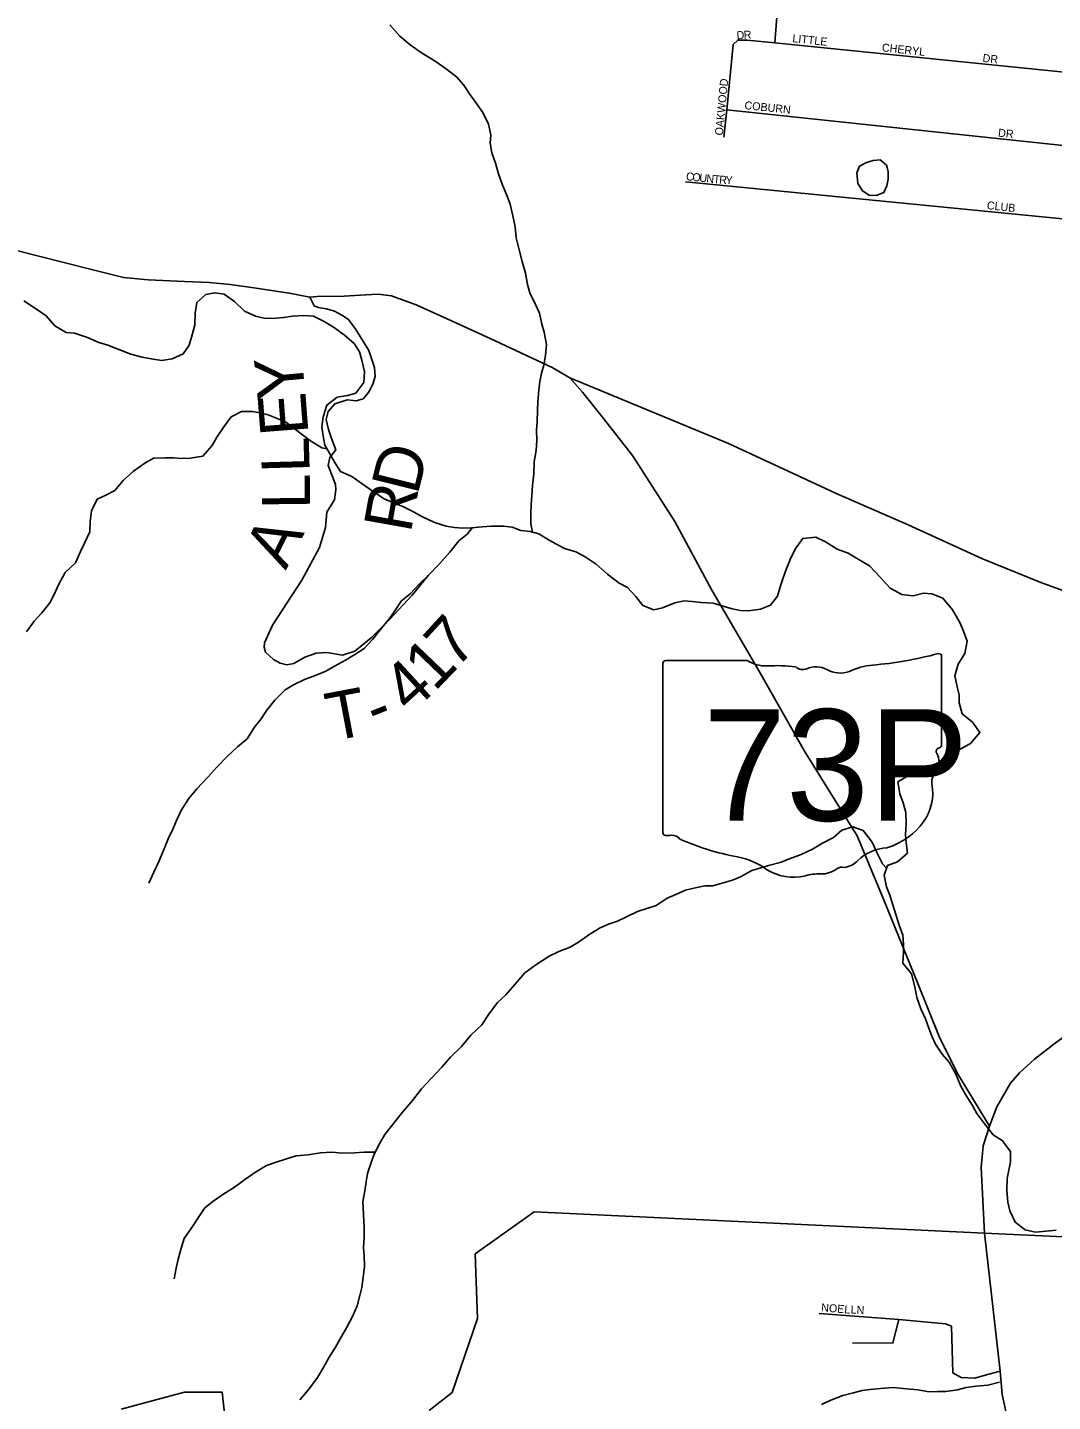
# Model space of a CAD drawing. Extents: x 1624196 to 2029251, y 146837 to 440034.
# Drawn here: x 1815793 to 1822196, y 288051 to 296635 of the extents above; entities that cross this region are included whole.
import ezdxf

# ---------------------------------------------------------------- set-up
doc = ezdxf.new("R2010")
doc.units = 0
for name, color, linetype in [('GM_P_State_Alignment', 7, 'Continuous'), ('GM_P_State_Location', 7, 'Continuous'), ('GM_P_State_Shield', 7, 'Continuous'), ('GM_X_Minor_Lake', 7, 'Continuous'), ('GM_X_Minor_River', 7, 'Continuous'), ('GM_X_State_Route', 7, 'Continuous'), ('GM_X_Township', 7, 'Continuous'), ('GM_X_Township_Road', 7, 'Continuous'), ('GM_X_Township_Road_Text', 7, 'Continuous'), ('GM_X_Township_Subdivision', 7, 'Continuous'), ('GM_X_Township_Subdivision_Text', 7, 'Continuous')]:
    doc.layers.add(name, color=color, linetype=linetype)

msp = doc.modelspace()

# ---------------------------------------------------------------- linework, layer by layer
at = {"layer": 'GM_P_State_Alignment'}
msp.add_lwpolyline([(1819180.6, 294447.1), (1819259.8, 294357.6), (1819391.8, 294192.7), (1819573.3, 293961.7), (1819837.2, 293549.2), (1820068.2, 293120.3), (1820365.1, 292608.9), (1820645.6, 292113.9), (1820975.5, 291586), (1821140.5, 291190), (1821355, 290662.1), (1821486.9, 290332.1), (1821602.4, 290101.1), (1821801, 289771.9)], dxfattribs=at)
at = {"layer": 'GM_P_State_Shield'}
for p, q in [((1821502.7, 292153.2), (1821502.7, 292706)), ((1819762.5, 292661.6), (1819762.5, 291605)), ((1820289.3, 292679.8), (1819779.7, 292679.8)), ((1821502.6, 292153.4), (1821502.7, 292153.2))]:
    msp.add_line(p, q, dxfattribs=at)
for centre, major_axis, start_param, end_param in [((1820882.8, 294120.3), (1845.5, 0), 4.814394, 5.042369), ((1821483.4, 292708.3), (19.4, 0), 6.141152, 7.989035), ((1819782.5, 292663.9), (20.2, 0), 1.712693, 3.28349), ((1820410.7, 292802.4), (195.5, 0), 4.042523, 4.731795), ((1820475.5, 292086.6), (702, 0), 1.404758, 1.657858), ((1820634.9, 292669.3), (56.4, 0), 3.836095, 5.185415), ((1820717.7, 292547.2), (117.3, 0), 0.950623, 2.079405), ((1820869.1, 292714.7), (141.1, 0), 4.081561, 5.145723), ((1821118.2, 292357.1), (371.3, 0), 1.699011, 2.107814), ((1821498.3, 292112.7), (30, 0), 1.883978, 3.671073), ((1821482.1, 292151.1), (20.7, 0), 5.05454, 6.418171), ((1821307.5, 292042.8), (180, 0), 5.934695, 6.695948), ((1821572.1, 291921.9), (130.9, 0), 2.387724, 3.262537), ((1820986.2, 291851.6), (461.6, 0), 5.101752, 6.440018), ((1819782.6, 291602.7), (20.3, 0), 3.00124, 4.508301), ((1819785.7, 291710.8), (155.2, 0), 4.665946, 4.897461), ((1819817.5, 291544), (56, 0), 0.519207, 1.627899), ((1820524.1, 292493.3), (1332.7, 0), 4.195997, 4.488961), ((1821180.9, 291308.3), (252.8, 0), 1.647645, 2.488434), ((1820126.8, 291130.3), (417, 0), 0.823519, 1.323587), ((1820860.6, 291502.6), (149.1, 0), 4.937069, 5.64225), ((1820577.7, 291538.8), (264.6, 0), 4.026481, 4.996735), ((1820730.6, 291173.4), (217.4, 0), 1.495662, 1.94098), ((1820749.9, 291459.6), (141, 0), 4.691044, 5.507374), ((1820877.5, 291357.3), (39.7, 0), 1.147584, 2.315152)]:
    msp.add_ellipse(centre, major_axis=major_axis, ratio=0.8, start_param=start_param, end_param=end_param, dxfattribs=at)
at = {"layer": 'GM_X_Minor_Lake'}
for points in [[(1821162, 295759.7), (1821157.8, 295774.1), (1821119.8, 295808.4), (1821075.6, 295804.6), (1821033.4, 295790.8), (1820989.1, 295768.9), (1820972.8, 295726.8), (1820980.4, 295660.5)], [(1820980.4, 295660.5), (1821008.3, 295614.2), (1821050.3, 295587.9), (1821094.5, 295585.7), (1821142.8, 295603.5), (1821161.1, 295645.6), (1821169.4, 295687.7), (1821169.6, 295733.9), (1821162, 295759.7)]]:
    msp.add_lwpolyline(points, dxfattribs=at)
at = {"layer": 'GM_X_Minor_River'}
for points in [[(1818948.2, 293481.8), (1818936.5, 293533.7), (1818936.9, 293599.9), (1818939.2, 293652.1), (1818943.7, 293710.2), (1818948.1, 293774.4), (1818956.6, 293846.6), (1818959.1, 293920.8), (1818969.6, 293993), (1818974, 294055.2), (1818972.4, 294119.4), (1818976.8, 294171.5), (1818979.3, 294243.8), (1818981.6, 294295.9), (1818988.2, 294370.1), (1818994.5, 294424.3), (1819004.9, 294474.4), (1819019.3, 294524.5), (1819029.7, 294586.6), (1819034.2, 294654.8), (1819020.6, 294731.1), (1819006.9, 294781.4), (1818991.3, 294849.7), (1818963.6, 294908), (1818932, 294976.5), (1818916.2, 295028.7), (1818904.7, 295101), (1818883.1, 295173.4), (1818863.5, 295245.8), (1818845.9, 295320.1), (1818838.4, 295390.4), (1818824.8, 295458.7), (1818807.2, 295531), (1818789.4, 295581.3), (1818757.8, 295655.7), (1818736.2, 295720.1), (1818716.5, 295786.4), (1818692.9, 295850.8), (1818683.3, 295913), (1818687.6, 295963.2), (1818672, 296031.5), (1818638.3, 296103.9), (1818592.6, 296168.4), (1818554.8, 296220.8), (1818519, 296275.2), (1818473.2, 296327.6), (1818401.3, 296380.3), (1818339.4, 296424.8), (1818253.4, 296477.5), (1818183.5, 296526), (1818119.6, 296580.6), (1818055.9, 296651.2)], [(1815770.4, 294927.1), (1815844.3, 294878.5), (1815910.3, 294834), (1815964, 294771.5), (1816036, 294728.9), (1816086.2, 294724.6), (1816168.3, 294698), (1816238.3, 294667.5), (1816294.4, 294651.1), (1816438.6, 294594.1), (1816510.7, 294575.6), (1816566.8, 294565.2), (1816633, 294554.8), (1816697.3, 294564.4), (1816765.7, 294596.1), (1816804.2, 294650.1), (1816822.7, 294714.2), (1816839.2, 294778.3), (1816841.7, 294850.5), (1816852.2, 294916.7), (1816906.7, 294966.5), (1816963, 294978.2), (1817021.1, 294969.8), (1817087, 294923.3), (1817148.9, 294862.7), (1817216.9, 294832.2), (1817271, 294819.8), (1817321.2, 294817.5), (1817395.5, 294823.1), (1817445.7, 294830.8), (1817520, 294836.4), (1817580.2, 294832), (1817646.2, 294797.5), (1817704.2, 294763.1), (1817772.1, 294714.5), (1817835.9, 294658), (1817867.7, 294607.6), (1817881.5, 294557.3), (1817899, 294483), (1817894.6, 294416.8), (1817844, 294350.9), (1817791.7, 294335.1)], [(1817791.7, 294335.1), (1817727.4, 294325.5), (1817662.8, 294275.7), (1817640.3, 294203.6), (1817631.8, 294139.5), (1817639.5, 294081.2), (1817651.1, 294025), (1817678.9, 293974.6), (1817714.6, 293912.2), (1817748.4, 293861.8), (1817818.4, 293829.3), (1817884.4, 293784.8), (1817952.3, 293736.2), (1818022.2, 293689.6), (1818076.3, 293667.2), (1818138.3, 293642.8), (1818204.3, 293608.3), (1818256.3, 293579.9), (1818336.4, 293543.3), (1818408.5, 293518.8), (1818460.6, 293510.4), (1818512.8, 293508.1), (1818567, 293509.8), (1818633.3, 293515.4), (1818691.5, 293519.1), (1818765.8, 293518.6), (1818819.9, 293512.3), (1818874, 293491.9), (1818934.1, 293485.5), (1818988.2, 293471.2), (1819048.2, 293434.7), (1819148.2, 293379.9), (1819218.3, 293359.4), (1819276.3, 293329), (1819346.3, 293282.4), (1819416.1, 293219.8), (1819488, 293163.2), (1819540, 293136.8), (1819593.8, 293080.3), (1819637.6, 293023.8), (1819705.7, 292997.3), (1819759.9, 293009), (1819836.4, 293040.7), (1819894.7, 293052.4), (1819944.9, 293048.1), (1820001, 293041.7), (1820075.3, 293039.2), (1820145.4, 293016.8), (1820195.5, 293002.4), (1820247.6, 292992.1), (1820297.7, 292989.8), (1820372.1, 293001.4), (1820434.4, 293025.1), (1820477, 293083), (1820497.5, 293147.1), (1820513.9, 293197.2), (1820532.3, 293249.2), (1820560.8, 293321.3), (1820591.4, 293381.3), (1820635.9, 293443.2), (1820718.3, 293450.8), (1820778.3, 293422.3), (1820850.2, 293375.8), (1820920.3, 293351.2), (1820982.3, 293312.8), (1821052.3, 293272.2), (1821120.1, 293201.5), (1821181.8, 293133), (1821253.8, 293092.4), (1821326, 293083.9), (1821390.4, 293101.6), (1821442.5, 293097.3), (1821510.6, 293070.8), (1821570.3, 292996.2), (1821616, 292917.7), (1821639.7, 292863.3), (1821663.4, 292801), (1821648.8, 292724.8), (1821606.2, 292656.8), (1821585.7, 292584.7), (1821599.3, 292516.4), (1821613, 292466.2), (1821612.6, 292416), (1821630.3, 292347.7), (1821696.2, 292295.1), (1821741.9, 292230.6), (1821683.2, 292162.8), (1821604.7, 292119.1), (1821540.1, 292073.3), (1821471.5, 292019.5), (1821402.9, 291963.8), (1821350.7, 291954), (1821290.5, 291958.4), (1821230, 291922.7), (1821241.6, 291848.3), (1821263.3, 291792), (1821279, 291731.7), (1821280.5, 291659.5), (1821278.1, 291593.3), (1821281.7, 291541.1), (1821289.3, 291476.8)], [(1817663.5, 294002.5), (1817630.9, 294009), (1817561, 294051.6), (1817495.1, 294102.1), (1817411.2, 294166.9), (1817349.2, 294193.3), (1817297.1, 294215.7), (1817247, 294228), (1817196.9, 294236.4), (1817130.7, 294236.8), (1817066.2, 294203), (1817019.6, 294141.1), (1816977.1, 294075.1), (1816946.6, 294023.1), (1816888, 293957.3), (1816809.6, 293943.7), (1816757.4, 293942), (1816705.2, 293946.3), (1816655.1, 293946.6), (1816580.8, 293945.1), (1816526.4, 293913.3), (1816455.8, 293863.5), (1816391.2, 293805.7), (1816338.6, 293741.8), (1816282.2, 293714.1), (1816227.8, 293688.3), (1816193.2, 293616.3), (1816184.8, 293548.1), (1816182.3, 293483.9), (1816149.8, 293413.9), (1816125.3, 293361.8), (1816092.7, 293289.8), (1816028.1, 293230), (1815987.5, 293154), (1815961, 293091.9), (1815932.5, 293039.9), (1815883.9, 292978), (1815835.4, 292926.1), (1815786.8, 292860.2)], [(1818572.8, 293510.3), (1818538.6, 293469.8), (1818488.2, 293428), (1818431.5, 293356.1), (1818362.8, 293280.3), (1818300.1, 293216.4), (1818237.5, 293154.6), (1818182.9, 293096.7), (1818126.4, 293050.9), (1818091.9, 292996.9), (1818057.5, 292945), (1817996.8, 292871.1), (1817948.2, 292811.2), (1817895.6, 292755.3), (1817837.2, 292717.5), (1817778.7, 292681.8), (1817710.2, 292644), (1817657.9, 292614.3), (1817595.5, 292588.5), (1817523, 292560.9), (1817454.6, 292529.2), (1817402.2, 292497.4), (1817337.5, 292433.6), (1817288.9, 292369.6), (1817252.5, 292315.7), (1817212, 292263.8), (1817165.3, 292191.8), (1817104.8, 292142), (1817040.2, 292080.2), (1816975.5, 292014.3), (1816918.9, 291952.5), (1816850.2, 291878.6), (1816801.6, 291818.7), (1816752.9, 291742.8), (1816724.4, 291680.7), (1816704, 291630.7), (1816671.5, 291566.7), (1816647, 291504.6), (1816614.3, 291424.5), (1816581.8, 291358.5), (1816551.2, 291288.5)], [(1821158.8, 291383.1), (1821134.3, 291409.5), (1821100.6, 291476), (1821069, 291546.4), (1821013.3, 291618.9), (1820949.2, 291641.4), (1820878.8, 291619.8), (1820828.3, 291573.9), (1820759.9, 291540.2), (1820697.4, 291502.4), (1820624.9, 291468.8), (1820552.5, 291441.1), (1820494.1, 291419.4), (1820429.8, 291401.7), (1820373.5, 291386), (1820317.2, 291368.3), (1820246.6, 291328.6), (1820196.3, 291308.8), (1820123.9, 291287.1), (1820073.7, 291273.4), (1820023.5, 291271.7), (1819973.2, 291262), (1819902.9, 291246.3), (1819842.5, 291218.6), (1819788.1, 291194.8), (1819719.6, 291149.1), (1819655.2, 291129.4), (1819602.9, 291111.7), (1819530.4, 291078), (1819478.1, 291052.2), (1819421.8, 291032.5), (1819369.4, 291010.7), (1819304.9, 290971), (1819234.4, 290921.2), (1819182, 290889.5), (1819111.5, 290861.8), (1819051.1, 290834), (1818968.5, 290778.3), (1818899.9, 290728.6), (1818837.2, 290656.7), (1818780.6, 290592.8), (1818728.1, 290543), (1818675.4, 290471.1), (1818630.8, 290405.1), (1818562.2, 290339.3), (1818503.5, 290269.4), (1818434.8, 290201.6), (1818382.2, 290139.7), (1818315.5, 290069.9), (1818254.9, 290004), (1818198.2, 289932.1), (1818135.5, 289858.2), (1818026.2, 289718.4), (1817993.7, 289664.4), (1817959.2, 289596.4), (1817940.7, 289544.3), (1817916.2, 289476.3), (1817907.8, 289424.1), (1817901.5, 289368), (1817888.9, 289297.8), (1817892.5, 289221.6), (1817895.9, 289137.2), (1817895.5, 289077), (1817891.1, 289010.9), (1817896.8, 288960.7), (1817898.3, 288894.4), (1817892, 288842.3), (1817881.4, 288764.1), (1817869.1, 288714), (1817852.6, 288649.9), (1817824, 288581.8), (1817785.5, 288511.8), (1817755, 288457.8), (1817716.4, 288389.8), (1817677.9, 288327.8), (1817645.4, 288267.8), (1817604.8, 288201.8), (1817552.1, 288129.9), (1817493.5, 288062)], [(1821289.3, 291476.8), (1821226.8, 291423), (1821164.4, 291399.3), (1821143.9, 291339.2), (1821159.5, 291266.9), (1821179.2, 291214.6), (1821196.9, 291160.3), (1821218.5, 291088), (1821238.2, 291027.6), (1821259.9, 290965.3), (1821265.5, 290909.1), (1821265.2, 290858.9), (1821260.7, 290788.7), (1821314.5, 290722.2), (1821336, 290641.8), (1821347.6, 290575.5), (1821373.3, 290505.1), (1821403, 290442.7), (1821422.7, 290384.4), (1821442.4, 290334.1), (1821464.1, 290283.8), (1821505.9, 290221.3), (1821549.7, 290170.9), (1821591.4, 290096.4), (1821621, 290026), (1821652.8, 289969.6), (1821696.5, 289901.1), (1821722.2, 289850.8), (1821766, 289792.3), (1821825.7, 289717.7), (1821881.7, 289681.3), (1821933.4, 289612.7), (1821933, 289548.5), (1821912.2, 289444.3), (1821909.8, 289370.1), (1821917.3, 289295.8), (1821929, 289241.5), (1821962.6, 289171.1), (1822024.6, 289124.6), (1822088.7, 289110.1), (1822155, 289115.8), (1822219.2, 289121.4)], [(1817965.3, 289608.4), (1817895, 289608.8), (1817838.8, 289605.2), (1817760.5, 289603.6), (1817694.3, 289608), (1817624, 289604.4), (1817545.7, 289592.9), (1817471.3, 289585.3), (1817405, 289565.6), (1817352.7, 289547.9), (1817286.3, 289526.2), (1817217.8, 289484.5), (1817157.3, 289442.7), (1817086.7, 289390.9), (1817014.1, 289345.2), (1816951.6, 289301.4), (1816901.2, 289261.6), (1816862.7, 289205.6), (1816820.1, 289137.7), (1816771.5, 289069.7), (1816755.1, 289015.6), (1816734.5, 288941.5), (1816722.1, 288883.4), (1816709.6, 288817.2)], [(1821863.8, 288172.3), (1821791.4, 288152.7), (1821717.1, 288147.1), (1821656.8, 288139.5), (1821602.5, 288123.7), (1821530.2, 288114.1), (1821478, 288114.4), (1821425.8, 288112.7), (1821353.6, 288125.2), (1821283.4, 288129.6), (1821201.2, 288138.2), (1821120.9, 288132.6), (1821056.6, 288127), (1821006.4, 288119.3), (1820952.1, 288105.5), (1820885.7, 288087.9), (1820811.3, 288060.2), (1820752.9, 288032.5)]]:
    msp.add_lwpolyline(points, dxfattribs=at)
at = {"layer": 'GM_X_State_Route'}
for points in [[(1815716.5, 295242.9), (1816021.2, 295167.2), (1816200.9, 295120.3), (1816393.8, 295074), (1816547, 295058.2), (1816774.4, 295048.7), (1816927.5, 295040.8), (1817060.1, 295029.8), (1817221.2, 295006.1), (1817428.8, 294975.3), (1817557.5, 294950.1), (1817602.5, 294954.8), (1817771.4, 294955.6), (1817907.2, 294965.1), (1817984.6, 294968.2), (1818066.7, 294958.7), (1818221.4, 294901.9), (1818418.8, 294813.5), (1818684, 294691.9), (1819070.9, 294510.3), (1819180.6, 294447.1), (1820171.5, 294035.9), (1820805, 293742.6)], [(1820805, 293742.6), (1820839.4, 293726.6), (1821294.4, 293527.2), (1821758.3, 293316.5), (1822123.6, 293168.6), (1822305.1, 293101.3), (1822486.7, 293065.5), (1822943.9, 292962.4), (1823250.9, 292904.1), (1823378.7, 292872.8), (1823434.7, 292841.4), (1823472.8, 292810), (1823504.2, 292765.2), (1823558, 292601.6)], [(1822538.5, 290531.6), (1822204.2, 290283.6), (1822082.3, 290190.6), (1821989.3, 290104.2), (1821933.9, 290039.9), (1821847.5, 289891.5), (1821801, 289771.9), (1821763.4, 289647.8), (1821750.1, 289512.7), (1821769.8, 289103.7), (1821868.8, 288241.8), (1821880.7, 288094.2), (1821905.9, 287979.5), (1821938.4, 287873.4)]]:
    msp.add_lwpolyline(points, dxfattribs=at)
at = {"layer": 'GM_X_Township'}
for points in [[(1823303.5, 289031.8), (1821769.8, 289103.6), (1818958.7, 289235.3), (1818589, 288972.8), (1818603.8, 288570.7), (1818445.4, 288107.6), (1818301.9, 287994.1)], [(1818301.9, 287994.1), (1818445.4, 288107.6), (1818603.8, 288570.7), (1818589, 288972.8), (1818958.7, 289235.3), (1821769.8, 289103.6), (1823303.5, 289031.8)], [(1817029.9, 287921.3), (1817009.3, 288110.4), (1816774.3, 288110.1), (1816377.8, 288002.6)], [(1816377.8, 288002.6), (1816774.3, 288110.1), (1817009.3, 288110.4), (1817029.9, 287921.3)]]:
    msp.add_lwpolyline(points, dxfattribs=at)
at = {"layer": 'GM_X_Township_Road'}
msp.add_lwpolyline([(1818295.3, 293210.8), (1818196, 293089.3), (1818056.7, 292939.3), (1817939.2, 292821.6), (1817837.4, 292738.2), (1817761.2, 292713.3), (1817662.5, 292730.4), (1817596.2, 292725.7), (1817526.1, 292700.9), (1817456.1, 292662), (1817414.2, 292653.5), (1817371.6, 292663.2), (1817329.1, 292686.8), (1817280.5, 292732.6), (1817271.2, 292763), (1817273.9, 292790.7), (1817323.1, 292901.7), (1817507.4, 293182.7), (1817618, 293386.7), (1817655, 293511.6), (1817662.1, 293606.1), (1817711.7, 293684.9), (1817718.6, 293746), (1817716.8, 293779.4), (1817672, 293897.7), (1817681.4, 293948.2), (1817719.3, 293995.6), (1817689.8, 294074.3), (1817673.2, 294124.4), (1817659.3, 294185.1), (1817672, 294235.6), (1817713, 294283), (1817790.4, 294308.2), (1817845.6, 294303.5), (1817889.9, 294314.5), (1817923, 294355.6), (1817951.4, 294406.1), (1817964, 294455.1), (1817960.9, 294510.3), (1817946.7, 294554.5), (1817924.6, 294617.7), (1817844.1, 294748.8), (1817797.5, 294810.3), (1817756.4, 294838.7), (1817711.4, 294862.4), (1817660.9, 294877.4), (1817609.6, 294885.3), (1817583.5, 294895.6), (1817557.5, 294950.1)], dxfattribs=at)
at = {"layer": 'GM_X_Township_Subdivision'}
for points in [[(1820462, 296539.6), (1820478.3, 296755.8), (1820528.1, 297023.3), (1820571.7, 297172.7), (1820618.3, 297334.4), (1820665, 297429.3), (1820730.3, 297490), (1820801.9, 297499.3), (1820963.7, 297455.8), (1821169, 297430.9), (1821285.7, 297446.9), (1821452.1, 297443.3), (1821545.5, 297440.2)], [(1820143.4, 295948.8), (1820161.6, 296120.2), (1820201.7, 296527.7), (1820230.2, 296554.6), (1820288.5, 296554.6), (1820462, 296539.6)], [(1820462, 296539.6), (1822905.1, 296292.2)], [(1820161.6, 296120.2), (1821418, 295987.2)], [(1821418, 295987.2), (1822496.6, 295872.9), (1822834.2, 295834.9), (1823041.2, 295820.5)], [(1823771.1, 295292.7), (1823129.1, 295354.6), (1820118, 295649.7), (1819902.6, 295670.6)], [(1820739, 288601.9), (1821234.8, 288563.9), (1821526.3, 288535.7), (1821564, 288522.5), (1821572.8, 288230), (1821626, 288201.2), (1821710.2, 288196.8), (1821774.4, 288216.7), (1821868.8, 288241.8)], [(1820945.9, 288415.2), (1821199.2, 288417.8), (1821234.8, 288563.9)]]:
    msp.add_lwpolyline(points, dxfattribs=at)

# ---------------------------------------------------------------- texts
at = {"layer": 'GM_P_State_Location'}
for s in ['s', 'r']:
    msp.add_text(s, height=1, dxfattribs=at).set_placement((1820613.1, 292063))
msp.add_text('73P', height=1, rotation=0.00001, dxfattribs=at).set_placement((1820238.1, 291990.3))
at = {"layer": 'GM_P_State_Shield'}
msp.add_text('73P', height=696.1, dxfattribs=at).set_placement((1820013.5, 291679.5))
at = {"layer": 'GM_X_Township_Road_Text'}
for s, rotation, p in [('Y', 95.39928, (1817531.2, 294325.8)), ('E', 94.46782, (1817549.2, 294096.7)), ('L', 91.65552, (1817556.5, 293856.4)), ('D', 75.95491, (1818229.4, 293708.2)), ('L', 90.67985, (1817559.3, 293626.4)), ('R', 79.87354, (1818187.2, 293471)), ('A', 63.44798, (1817406.7, 293239.9)), ('7', 47.47824, (1818469.3, 292620.4)), ('1', 46.13177, (1818336, 292481.6)), ('4', 42.47762, (1818184.8, 292342.2)), ('T', 10.76024, (1817689.9, 292175.1)), ('-', 21.49129, (1817969.1, 292234))]:
    msp.add_text(s, height=300, rotation=rotation, dxfattribs=at).set_placement(p)
at = {"layer": 'GM_X_Township_Subdivision_Text'}
for s, rotation, p in [('D', 3.80535, (1820224.1, 296560.9)), ('R', 2.16154, (1820267.6, 296563.8)), ('LITTLE', 353.92588, (1820569.1, 296543.3)), ('CHERYL', 353.85327, (1821127.9, 296486.1)), ('DR', 353.99339, (1821757, 296420.1)), ('OAKWOOD', 84.52278, (1820136.3, 295958.5)), ('COBURN', 354.09695, (1820269.8, 296125.3)), ('DR', 353.99459, (1821853.8, 295953.7)), ('C', 354.18549, (1819904.6, 295681)), ('O', 354.19086, (1819944, 295676.9)), ('U', 354.17632, (1819987.8, 295672.5)), ('N', 354.20289, (1820031.6, 295668)), ('T', 354.42828, (1820075.6, 295663.6)), ('R', 356.14096, (1820112.2, 295660)), ('Y', 356.96406, (1820152.5, 295657.3)), ('CLUB', 353.79543, (1821783.5, 295500.5)), ('NOEL', 355.36105, (1820749.2, 288614.6)), ('LN', 356.98842, (1820933.8, 288601.4))]:
    msp.add_text(s, height=50, rotation=rotation, dxfattribs=at).set_placement(p)

doc.saveas('drawing.dxf')
